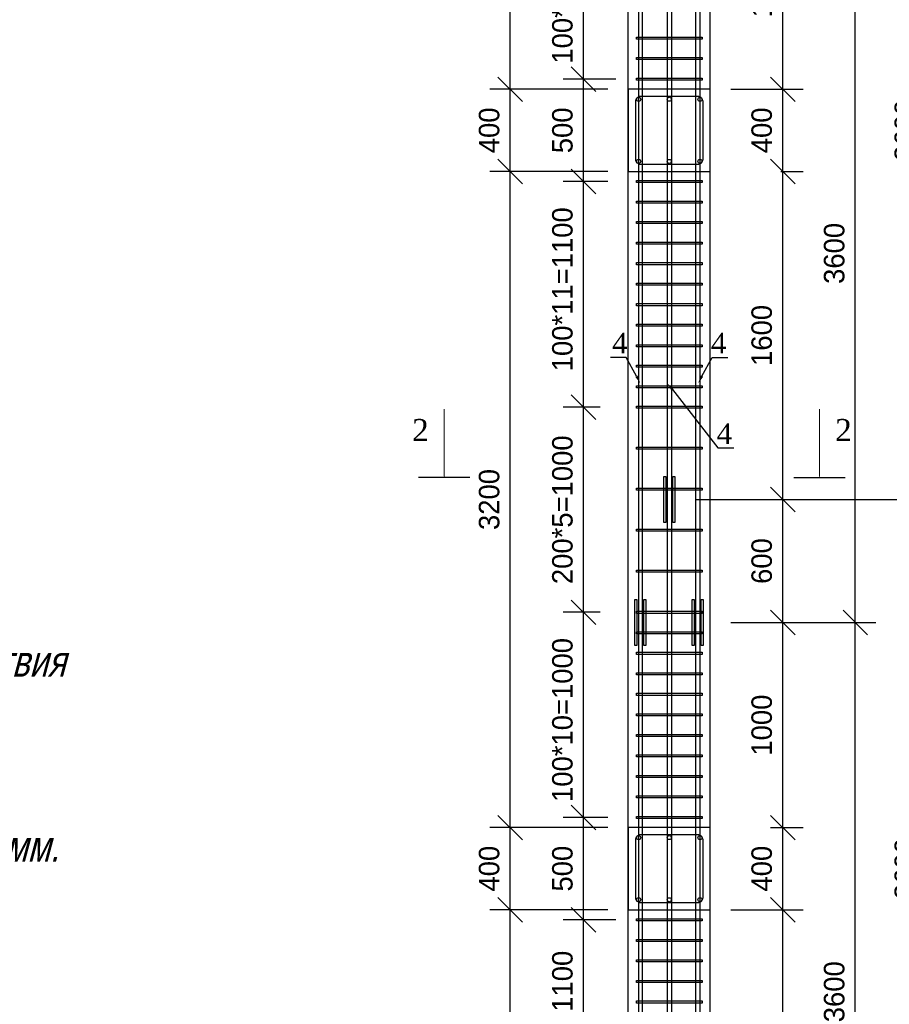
# Model space of a CAD drawing. Header units: millimetres. Extents: x -33345 to 4712671, y -3392 to 121473.
# Tile 457 of 656: x 2321066 to 2329552, y 65492 to 75094. Entities that reach past the tile are written whole.
import ezdxf
from ezdxf import colors
from ezdxf.entities.mleader import LeaderData, LeaderLine
from ezdxf.math import Vec2, Vec3

# ---------------------------------------------------------------- set-up
doc = ezdxf.new("R2010")
doc.units = ezdxf.units.MM
doc.layers.add('ACO-текст', color=7, linetype='Continuous', lineweight=20)
doc.styles.add('ISOCTEUR', font='isocpeui.ttf')
doc.styles.add('RUSS', font='RUSS.shx', dxfattribs={"width": 0.8, "oblique": 15, "height": 250})
doc.styles.add('SIMPLEX350', font='times.ttf', dxfattribs={"height": 350})
doc.styles.add('WMF-Times New Roman2', font='times.ttf')
doc.styles.add('X-U-RW-01$0$StyleROMANS', font='GOTHIC.TTF')
doc.dimstyles.new('ISO-100', dxfattribs={"dimtxt": 200, "dimasz": 120, "dimexe": 100, "dimexo": 100, "dimgap": 50, "dimtad": 1, "dimdec": 0, "dimtxsty": 'ISOCTEUR', "dimblk": 'OBLIQUE', "dimcen": 0, "dimdle": 100, "dimclrd": 256, "dimadec": 0, "dimazin": 0, "dimtfac": 1, "dimtdec": 0, "dimtmove": 0, "dimatfit": 3, "dimfxl": 1, "dimarcsym": 0})

# ---------------------------------------------------------------- blocks, each defined once
blk = doc.blocks.new('_Oblique')
at = {"color": 0, "linetype": 'ByBlock', "lineweight": -2}
blk.add_line((-0.5, -0.5), (0.5, 0.5), dxfattribs=at)
blk = doc.blocks.new('*D529')
at = {"lineweight": -2, "transparency": 16777216}
blk.add_line((2200357.9, 1411589.4), (2200357.9, 1412189.4), dxfattribs=at)
at = {"color": 0, "lineweight": -2, "transparency": 16777216}
for p, q in [((2200833.6, 1412089.4), (2200257.9, 1412089.4)), ((2200833.6, 1411689.4), (2200257.9, 1411689.4))]:
    blk.add_line(p, q, dxfattribs=at)
at = {"layer": 'Defpoints', "color": 0, "lineweight": 0, "transparency": 16777216}
for p in [(2200357.9, 1412089.4), (2200933.6, 1412089.4), (2200933.6, 1411689.4)]:
    blk.add_point(p, dxfattribs=at)
at = {"lineweight": -2, "transparency": 16777216, "xscale": 120, "yscale": 120, "zscale": 120}
for p, rotation in [((2200357.9, 1412089.4), 90), ((2200357.9, 1411689.4), 270)]:
    blk.add_blockref('_Oblique', p, dxfattribs=dict(at, rotation=rotation))
at = {"color": 0, "transparency": 16777216, "insert": (2200255.4, 1411889.4), "char_height": 100, "attachment_point": 5, "rotation": 90, "style": 'X-U-RW-01$0$StyleROMANS'}
blk.add_mtext('400', dxfattribs=at)
blk = doc.blocks.new('*D530')
at = {"lineweight": -2, "transparency": 16777216}
blk.add_line((2201687.7, 1411589.4), (2201687.7, 1412189.4), dxfattribs=at)
at = {"color": 0, "lineweight": -2, "transparency": 16777216}
for p, q in [((2201627.6, 1412089.4), (2201787.7, 1412089.4)), ((2201433.6, 1411689.4), (2201787.7, 1411689.4))]:
    blk.add_line(p, q, dxfattribs=at)
at = {"layer": 'Defpoints', "color": 0, "lineweight": 0, "transparency": 16777216}
for p in [(2201527.6, 1412089.4), (2201687.7, 1412089.4), (2201333.6, 1411689.4)]:
    blk.add_point(p, dxfattribs=at)
at = {"lineweight": -2, "transparency": 16777216, "xscale": 120, "yscale": 120, "zscale": 120}
for p, rotation in [((2201687.7, 1412089.4), 90), ((2201687.7, 1411689.4), 270)]:
    blk.add_blockref('_Oblique', p, dxfattribs=dict(at, rotation=rotation))
at = {"color": 0, "transparency": 16777216, "insert": (2201585.2, 1411889.4), "char_height": 100, "attachment_point": 5, "rotation": 90, "style": 'X-U-RW-01$0$StyleROMANS'}
blk.add_mtext('400', dxfattribs=at)
blk = doc.blocks.new('*D531')
at = {"lineweight": -2, "transparency": 16777216}
blk.add_line((2200715.4, 1411539.4), (2200715.4, 1412239.4), dxfattribs=at)
at = {"color": 0, "lineweight": -2, "transparency": 16777216}
for p, q in [((2200833.6, 1412139.4), (2200615.4, 1412139.4)), ((2200873.6, 1411639.4), (2200615.4, 1411639.4))]:
    blk.add_line(p, q, dxfattribs=at)
at = {"layer": 'Defpoints', "color": 0, "lineweight": 0, "transparency": 16777216}
for p in [(2200715.4, 1412139.4), (2200933.6, 1412139.4), (2200973.6, 1411639.4)]:
    blk.add_point(p, dxfattribs=at)
at = {"lineweight": -2, "transparency": 16777216, "xscale": 120, "yscale": 120, "zscale": 120}
for p, rotation in [((2200715.4, 1412139.4), 90), ((2200715.4, 1411639.4), 270)]:
    blk.add_blockref('_Oblique', p, dxfattribs=dict(at, rotation=rotation))
at = {"color": 0, "transparency": 16777216, "insert": (2200612.9, 1411889.4), "char_height": 100, "attachment_point": 5, "rotation": 90, "style": 'X-U-RW-01$0$StyleROMANS'}
blk.add_mtext('500', dxfattribs=at)
blk = doc.blocks.new('*D532')
at = {"lineweight": -2, "transparency": 16777216}
blk.add_line((2200357.9, 1415189.4), (2200357.9, 1415789.4), dxfattribs=at)
at = {"color": 0, "lineweight": -2, "transparency": 16777216}
for p, q in [((2200833.6, 1415689.4), (2200257.9, 1415689.4)), ((2200833.6, 1415289.4), (2200257.9, 1415289.4))]:
    blk.add_line(p, q, dxfattribs=at)
at = {"layer": 'Defpoints', "color": 0, "lineweight": 0, "transparency": 16777216}
for p in [(2200357.9, 1415689.4), (2200933.6, 1415689.4), (2200933.6, 1415289.4)]:
    blk.add_point(p, dxfattribs=at)
at = {"lineweight": -2, "transparency": 16777216, "xscale": 120, "yscale": 120, "zscale": 120}
for p, rotation in [((2200357.9, 1415689.4), 90), ((2200357.9, 1415289.4), 270)]:
    blk.add_blockref('_Oblique', p, dxfattribs=dict(at, rotation=rotation))
at = {"color": 0, "transparency": 16777216, "insert": (2200255.4, 1415489.4), "char_height": 100, "attachment_point": 5, "rotation": 90, "style": 'X-U-RW-01$0$StyleROMANS'}
blk.add_mtext('400', dxfattribs=at)
blk = doc.blocks.new('*D533')
at = {"lineweight": -2, "transparency": 16777216}
blk.add_line((2201687.7, 1415189.4), (2201687.7, 1415789.4), dxfattribs=at)
at = {"color": 0, "lineweight": -2, "transparency": 16777216}
for p, q in [((2201433.6, 1415689.4), (2201787.7, 1415689.4)), ((2201677.9, 1415289.4), (2201787.7, 1415289.4))]:
    blk.add_line(p, q, dxfattribs=at)
at = {"layer": 'Defpoints', "color": 0, "lineweight": 0, "transparency": 16777216}
for p in [(2201333.6, 1415689.4), (2201687.7, 1415689.4), (2201577.9, 1415289.4)]:
    blk.add_point(p, dxfattribs=at)
at = {"lineweight": -2, "transparency": 16777216, "xscale": 120, "yscale": 120, "zscale": 120}
for p, rotation in [((2201687.7, 1415689.4), 90), ((2201687.7, 1415289.4), 270)]:
    blk.add_blockref('_Oblique', p, dxfattribs=dict(at, rotation=rotation))
at = {"color": 0, "transparency": 16777216, "insert": (2201585.2, 1415489.4), "char_height": 100, "attachment_point": 5, "rotation": 90, "style": 'X-U-RW-01$0$StyleROMANS'}
blk.add_mtext('400', dxfattribs=at)
blk = doc.blocks.new('*D534')
at = {"lineweight": -2, "transparency": 16777216}
blk.add_line((2200715.4, 1415139.4), (2200715.4, 1415839.4), dxfattribs=at)
at = {"color": 0, "lineweight": -2, "transparency": 16777216}
for p, q in [((2200873.6, 1415739.4), (2200615.4, 1415739.4)), ((2200833.6, 1415239.4), (2200615.4, 1415239.4))]:
    blk.add_line(p, q, dxfattribs=at)
at = {"layer": 'Defpoints', "color": 0, "lineweight": 0, "transparency": 16777216}
for p in [(2200715.4, 1415739.4), (2200973.6, 1415739.4), (2200933.6, 1415239.4)]:
    blk.add_point(p, dxfattribs=at)
at = {"lineweight": -2, "transparency": 16777216, "xscale": 120, "yscale": 120, "zscale": 120}
for p, rotation in [((2200715.4, 1415739.4), 90), ((2200715.4, 1415239.4), 270)]:
    blk.add_blockref('_Oblique', p, dxfattribs=dict(at, rotation=rotation))
at = {"color": 0, "transparency": 16777216, "insert": (2200612.9, 1415489.4), "char_height": 100, "attachment_point": 5, "rotation": 90, "style": 'X-U-RW-01$0$StyleROMANS'}
blk.add_mtext('500', dxfattribs=at)
blk = doc.blocks.new('*D535')
at = {"lineweight": -2, "transparency": 16777216}
blk.add_line((2200357.9, 1411989.4), (2200357.9, 1415389.4), dxfattribs=at)
at = {"color": 0, "lineweight": -2, "transparency": 16777216}
for p, q in [((2200833.6, 1415289.4), (2200257.9, 1415289.4)), ((2200833.6, 1412089.4), (2200257.9, 1412089.4))]:
    blk.add_line(p, q, dxfattribs=at)
at = {"layer": 'Defpoints', "color": 0, "lineweight": 0, "transparency": 16777216}
for p in [(2200357.9, 1415289.4), (2200933.6, 1415289.4), (2200933.6, 1412089.4)]:
    blk.add_point(p, dxfattribs=at)
at = {"lineweight": -2, "transparency": 16777216, "xscale": 120, "yscale": 120, "zscale": 120}
for p, rotation in [((2200357.9, 1415289.4), 90), ((2200357.9, 1412089.4), 270)]:
    blk.add_blockref('_Oblique', p, dxfattribs=dict(at, rotation=rotation))
at = {"color": 0, "transparency": 16777216, "insert": (2200255.4, 1413689.4), "char_height": 100, "attachment_point": 5, "rotation": 90, "style": 'X-U-RW-01$0$StyleROMANS'}
blk.add_mtext('3200', dxfattribs=at)
blk = doc.blocks.new('*D536')
at = {"lineweight": -2, "transparency": 16777216}
blk.add_line((2201687.7, 1411989.4), (2201687.7, 1413189.4), dxfattribs=at)
at = {"color": 0, "lineweight": -2, "transparency": 16777216}
for p, q in [((2201433.6, 1413089.4), (2201787.7, 1413089.4)), ((2201627.6, 1412089.4), (2201787.7, 1412089.4))]:
    blk.add_line(p, q, dxfattribs=at)
at = {"layer": 'Defpoints', "color": 0, "lineweight": 0, "transparency": 16777216}
for p in [(2201333.6, 1413089.4), (2201687.7, 1413089.4), (2201527.6, 1412089.4)]:
    blk.add_point(p, dxfattribs=at)
at = {"lineweight": -2, "transparency": 16777216, "xscale": 120, "yscale": 120, "zscale": 120}
for p, rotation in [((2201687.7, 1413089.4), 90), ((2201687.7, 1412089.4), 270)]:
    blk.add_blockref('_Oblique', p, dxfattribs=dict(at, rotation=rotation))
at = {"color": 0, "transparency": 16777216, "insert": (2201585.2, 1412589.4), "char_height": 100, "attachment_point": 5, "rotation": 90, "style": 'X-U-RW-01$0$StyleROMANS'}
blk.add_mtext('1000', dxfattribs=at)
blk = doc.blocks.new('*D538')
at = {"lineweight": -2, "transparency": 16777216}
blk.add_line((2200357.9, 1415589.4), (2200357.9, 1418989.4), dxfattribs=at)
at = {"color": 0, "lineweight": -2, "transparency": 16777216}
for p, q in [((2200833.6, 1418889.4), (2200257.9, 1418889.4)), ((2200833.6, 1415689.4), (2200257.9, 1415689.4))]:
    blk.add_line(p, q, dxfattribs=at)
at = {"layer": 'Defpoints', "color": 0, "lineweight": 0, "transparency": 16777216}
for p in [(2200357.9, 1418889.4), (2200933.6, 1418889.4), (2200933.6, 1415689.4)]:
    blk.add_point(p, dxfattribs=at)
at = {"lineweight": -2, "transparency": 16777216, "xscale": 120, "yscale": 120, "zscale": 120}
for p, rotation in [((2200357.9, 1418889.4), 90), ((2200357.9, 1415689.4), 270)]:
    blk.add_blockref('_Oblique', p, dxfattribs=dict(at, rotation=rotation))
at = {"color": 0, "transparency": 16777216, "insert": (2200255.4, 1417289.4), "char_height": 100, "attachment_point": 5, "rotation": 90, "style": 'X-U-RW-01$0$StyleROMANS'}
blk.add_mtext('3200', dxfattribs=at)
blk = doc.blocks.new('*D541')
at = {"lineweight": -2, "transparency": 16777216}
blk.add_line((2201687.7, 1415589.4), (2201687.7, 1416789.4), dxfattribs=at)
at = {"color": 0, "lineweight": -2, "transparency": 16777216}
for p, q in [((2201393.6, 1416689.4), (2201787.7, 1416689.4)), ((2201433.6, 1415689.4), (2201787.7, 1415689.4))]:
    blk.add_line(p, q, dxfattribs=at)
at = {"layer": 'Defpoints', "color": 0, "lineweight": 0, "transparency": 16777216}
for p in [(2201293.6, 1416689.4), (2201687.7, 1416689.4), (2201333.6, 1415689.4)]:
    blk.add_point(p, dxfattribs=at)
at = {"lineweight": -2, "transparency": 16777216, "xscale": 120, "yscale": 120, "zscale": 120}
for p, rotation in [((2201687.7, 1416689.4), 90), ((2201687.7, 1415689.4), 270)]:
    blk.add_blockref('_Oblique', p, dxfattribs=dict(at, rotation=rotation))
at = {"color": 0, "transparency": 16777216, "insert": (2201585.2, 1416189.4), "char_height": 100, "attachment_point": 5, "rotation": 90, "style": 'X-U-RW-01$0$StyleROMANS'}
blk.add_mtext('1000', dxfattribs=at)
blk = doc.blocks.new('*D542')
at = {"lineweight": -2, "transparency": 16777216}
blk.add_line((2201687.7, 1413589.4), (2201687.7, 1415389.4), dxfattribs=at)
at = {"color": 0, "lineweight": -2, "transparency": 16777216}
for p, q in [((2201677.9, 1415289.4), (2201787.7, 1415289.4)), ((2201433.6, 1413689.4), (2201787.7, 1413689.4))]:
    blk.add_line(p, q, dxfattribs=at)
at = {"layer": 'Defpoints', "color": 0, "lineweight": 0, "transparency": 16777216}
for p in [(2201577.9, 1415289.4), (2201687.7, 1415289.4), (2201333.6, 1413689.4)]:
    blk.add_point(p, dxfattribs=at)
at = {"lineweight": -2, "transparency": 16777216, "xscale": 120, "yscale": 120, "zscale": 120}
for p, rotation in [((2201687.7, 1415289.4), 90), ((2201687.7, 1413689.4), 270)]:
    blk.add_blockref('_Oblique', p, dxfattribs=dict(at, rotation=rotation))
at = {"color": 0, "transparency": 16777216, "insert": (2201585.2, 1414489.4), "char_height": 100, "attachment_point": 5, "rotation": 90, "style": 'X-U-RW-01$0$StyleROMANS'}
blk.add_mtext('1600', dxfattribs=at)
blk = doc.blocks.new('*D544')
at = {"lineweight": -2, "transparency": 16777216}
blk.add_line((2201687.7, 1412989.4), (2201687.7, 1413789.4), dxfattribs=at)
at = {"color": 0, "lineweight": -2, "transparency": 16777216}
for p, q in [((2201433.6, 1413689.4), (2201787.7, 1413689.4)), ((2201433.6, 1413089.4), (2201787.7, 1413089.4))]:
    blk.add_line(p, q, dxfattribs=at)
at = {"layer": 'Defpoints', "color": 0, "lineweight": 0, "transparency": 16777216}
for p in [(2201333.6, 1413689.4), (2201687.7, 1413689.4), (2201333.6, 1413089.4)]:
    blk.add_point(p, dxfattribs=at)
at = {"lineweight": -2, "transparency": 16777216, "xscale": 120, "yscale": 120, "zscale": 120}
for p, rotation in [((2201687.7, 1413689.4), 90), ((2201687.7, 1413089.4), 270)]:
    blk.add_blockref('_Oblique', p, dxfattribs=dict(at, rotation=rotation))
at = {"color": 0, "transparency": 16777216, "insert": (2201585.2, 1413389.4), "char_height": 100, "attachment_point": 5, "rotation": 90, "style": 'X-U-RW-01$0$StyleROMANS'}
blk.add_mtext('600', dxfattribs=at)
blk = doc.blocks.new('*D510')
at = {"lineweight": -2, "transparency": 16777216}
blk.add_line((2201687.7, 1409989.4), (2201687.7, 1411789.3), dxfattribs=at)
at = {"color": 0, "lineweight": -2, "transparency": 16777216}
for p, q in [((2201595.7, 1411689.3), (2201787.7, 1411689.3)), ((2201433.6, 1410089.4), (2201787.7, 1410089.4))]:
    blk.add_line(p, q, dxfattribs=at)
at = {"layer": 'Defpoints', "color": 0, "lineweight": 0, "transparency": 16777216}
for p in [(2201495.7, 1411689.3), (2201687.7, 1411689.3), (2201333.6, 1410089.4)]:
    blk.add_point(p, dxfattribs=at)
at = {"lineweight": -2, "transparency": 16777216, "xscale": 120, "yscale": 120, "zscale": 120}
for p, rotation in [((2201687.7, 1411689.3), 90), ((2201687.7, 1410089.4), 270)]:
    blk.add_blockref('_Oblique', p, dxfattribs=dict(at, rotation=rotation))
at = {"color": 0, "transparency": 16777216, "insert": (2201585.2, 1410889.3), "char_height": 100, "attachment_point": 5, "rotation": 90, "style": 'X-U-RW-01$0$StyleROMANS'}
blk.add_mtext('1600', dxfattribs=at)
blk = doc.blocks.new('*D513')
at = {"lineweight": -2, "transparency": 16777216}
blk.add_line((2200357.9, 1408389.4), (2200357.9, 1411789.4), dxfattribs=at)
at = {"color": 0, "lineweight": -2, "transparency": 16777216}
for p, q in [((2200833.6, 1411689.4), (2200257.9, 1411689.4)), ((2200833.6, 1408489.4), (2200257.9, 1408489.4))]:
    blk.add_line(p, q, dxfattribs=at)
at = {"layer": 'Defpoints', "color": 0, "lineweight": 0, "transparency": 16777216}
for p in [(2200357.9, 1411689.4), (2200933.6, 1411689.4), (2200933.6, 1408489.4)]:
    blk.add_point(p, dxfattribs=at)
at = {"lineweight": -2, "transparency": 16777216, "xscale": 120, "yscale": 120, "zscale": 120}
for p, rotation in [((2200357.9, 1411689.4), 90), ((2200357.9, 1408489.4), 270)]:
    blk.add_blockref('_Oblique', p, dxfattribs=dict(at, rotation=rotation))
at = {"color": 0, "transparency": 16777216, "insert": (2200255.4, 1410089.4), "char_height": 100, "attachment_point": 5, "rotation": 90, "style": 'X-U-RW-01$0$StyleROMANS'}
blk.add_mtext('3200', dxfattribs=at)
blk = doc.blocks.new('*D518')
at = {"lineweight": -2, "transparency": 16777216}
blk.add_line((2200715.4, 1412039.4), (2200715.4, 1413239.4), dxfattribs=at)
at = {"color": 0, "lineweight": -2, "transparency": 16777216}
for p, q in [((2200797.2, 1413139.4), (2200615.4, 1413139.4)), ((2200833.6, 1412139.4), (2200615.4, 1412139.4))]:
    blk.add_line(p, q, dxfattribs=at)
at = {"layer": 'Defpoints', "color": 0, "lineweight": 0, "transparency": 16777216}
for p in [(2200715.4, 1413139.4), (2200897.2, 1413139.4), (2200933.6, 1412139.4)]:
    blk.add_point(p, dxfattribs=at)
at = {"lineweight": -2, "transparency": 16777216, "xscale": 120, "yscale": 120, "zscale": 120}
for p, rotation in [((2200715.4, 1413139.4), 90), ((2200715.4, 1412139.4), 270)]:
    blk.add_blockref('_Oblique', p, dxfattribs=dict(at, rotation=rotation))
at = {"color": 0, "transparency": 16777216, "insert": (2200612.9, 1412614.4), "char_height": 100, "attachment_point": 5, "rotation": 90, "style": 'X-U-RW-01$0$StyleROMANS'}
blk.add_mtext('100*10=1000', dxfattribs=at)
blk = doc.blocks.new('*D519')
at = {"lineweight": -2, "transparency": 16777216}
blk.add_line((2200715.4, 1413039.4), (2200715.4, 1414239.4), dxfattribs=at)
at = {"color": 0, "lineweight": -2, "transparency": 16777216}
for p, q in [((2200797.2, 1414139.4), (2200615.4, 1414139.4)), ((2200797.2, 1413139.4), (2200615.4, 1413139.4))]:
    blk.add_line(p, q, dxfattribs=at)
at = {"layer": 'Defpoints', "color": 0, "lineweight": 0, "transparency": 16777216}
for p in [(2200715.4, 1414139.4), (2200897.2, 1414139.4), (2200897.2, 1413139.4)]:
    blk.add_point(p, dxfattribs=at)
at = {"lineweight": -2, "transparency": 16777216, "xscale": 120, "yscale": 120, "zscale": 120}
for p, rotation in [((2200715.4, 1414139.4), 90), ((2200715.4, 1413139.4), 270)]:
    blk.add_blockref('_Oblique', p, dxfattribs=dict(at, rotation=rotation))
at = {"color": 0, "transparency": 16777216, "insert": (2200612.9, 1413639.4), "char_height": 100, "attachment_point": 5, "rotation": 90, "style": 'X-U-RW-01$0$StyleROMANS'}
blk.add_mtext('200*5=1000', dxfattribs=at)
blk = doc.blocks.new('*D520')
at = {"lineweight": -2, "transparency": 16777216}
blk.add_line((2200715.4, 1414039.4), (2200715.4, 1415339.4), dxfattribs=at)
at = {"color": 0, "lineweight": -2, "transparency": 16777216}
for p, q in [((2200788.6, 1415239.4), (2200615.4, 1415239.4)), ((2200797.2, 1414139.4), (2200615.4, 1414139.4))]:
    blk.add_line(p, q, dxfattribs=at)
at = {"layer": 'Defpoints', "color": 0, "lineweight": 0, "transparency": 16777216}
for p in [(2200715.4, 1415239.4), (2200888.6, 1415239.4), (2200897.2, 1414139.4)]:
    blk.add_point(p, dxfattribs=at)
at = {"lineweight": -2, "transparency": 16777216, "xscale": 120, "yscale": 120, "zscale": 120}
for p, rotation in [((2200715.4, 1415239.4), 90), ((2200715.4, 1414139.4), 270)]:
    blk.add_blockref('_Oblique', p, dxfattribs=dict(at, rotation=rotation))
at = {"color": 0, "transparency": 16777216, "insert": (2200612.9, 1414714.4), "char_height": 100, "attachment_point": 5, "rotation": 90, "style": 'X-U-RW-01$0$StyleROMANS'}
blk.add_mtext('100*11=1100', dxfattribs=at)
blk = doc.blocks.new('*D525')
at = {"lineweight": -2, "transparency": 16777216}
blk.add_line((2200715.4, 1410439.5), (2200715.4, 1411739.4), dxfattribs=at)
at = {"color": 0, "lineweight": -2, "transparency": 16777216}
for p, q in [((2200833.6, 1411639.4), (2200615.4, 1411639.4)), ((2200873.6, 1410539.5), (2200615.4, 1410539.5))]:
    blk.add_line(p, q, dxfattribs=at)
at = {"layer": 'Defpoints', "color": 0, "lineweight": 0, "transparency": 16777216}
for p in [(2200715.4, 1411639.4), (2200933.6, 1411639.4), (2200973.6, 1410539.5)]:
    blk.add_point(p, dxfattribs=at)
at = {"lineweight": -2, "transparency": 16777216, "xscale": 120, "yscale": 120, "zscale": 120}
for p, rotation in [((2200715.4, 1411639.4), 90), ((2200715.4, 1410539.5), 270)]:
    blk.add_blockref('_Oblique', p, dxfattribs=dict(at, rotation=rotation))
at = {"color": 0, "transparency": 16777216, "insert": (2200612.9, 1411089.5), "char_height": 100, "attachment_point": 5, "rotation": 90, "style": 'X-U-RW-01$0$StyleROMANS'}
blk.add_mtext('11*100=1100', dxfattribs=at)
blk = doc.blocks.new('*D555')
at = {"lineweight": -2, "transparency": 16777216}
blk.add_line((2200715.4, 1415639.4), (2200715.4, 1416839.4), dxfattribs=at)
at = {"color": 0, "lineweight": -2, "transparency": 16777216}
for p, q in [((2200797.2, 1416739.4), (2200615.4, 1416739.4)), ((2200833.6, 1415739.4), (2200615.4, 1415739.4))]:
    blk.add_line(p, q, dxfattribs=at)
at = {"layer": 'Defpoints', "color": 0, "lineweight": 0, "transparency": 16777216}
for p in [(2200715.4, 1416739.4), (2200897.2, 1416739.4), (2200933.6, 1415739.4)]:
    blk.add_point(p, dxfattribs=at)
at = {"lineweight": -2, "transparency": 16777216, "xscale": 120, "yscale": 120, "zscale": 120}
for p, rotation in [((2200715.4, 1416739.4), 90), ((2200715.4, 1415739.4), 270)]:
    blk.add_blockref('_Oblique', p, dxfattribs=dict(at, rotation=rotation))
at = {"color": 0, "transparency": 16777216, "insert": (2200612.9, 1416214.4), "char_height": 100, "attachment_point": 5, "rotation": 90, "style": 'X-U-RW-01$0$StyleROMANS'}
blk.add_mtext('100*10=1000', dxfattribs=at)
blk = doc.blocks.new('*D567')
at = {"lineweight": -2, "transparency": 16777216}
blk.add_line((2202041.5, 1409389.4), (2202041.5, 1413189.4), dxfattribs=at)
at = {"color": 0, "lineweight": -2, "transparency": 16777216}
for p, q in [((2201586, 1413089.4), (2202141.5, 1413089.4)), ((2201833.6, 1409489.4), (2202141.5, 1409489.4))]:
    blk.add_line(p, q, dxfattribs=at)
at = {"layer": 'Defpoints', "color": 0, "lineweight": 0, "transparency": 16777216}
for p in [(2201486, 1413089.4), (2202041.5, 1413089.4), (2201733.6, 1409489.4)]:
    blk.add_point(p, dxfattribs=at)
at = {"lineweight": -2, "transparency": 16777216, "xscale": 120, "yscale": 120, "zscale": 120}
for p, rotation in [((2202041.5, 1413089.4), 90), ((2202041.5, 1409489.4), 270)]:
    blk.add_blockref('_Oblique', p, dxfattribs=dict(at, rotation=rotation))
at = {"color": 0, "transparency": 16777216, "insert": (2201939, 1411289.4), "char_height": 100, "attachment_point": 5, "rotation": 90, "style": 'X-U-RW-01$0$StyleROMANS'}
blk.add_mtext('3600', dxfattribs=at)
blk = doc.blocks.new('*D568')
at = {"lineweight": -2, "transparency": 16777216}
blk.add_line((2202386.1, 1409989.4), (2202386.1, 1413789.4), dxfattribs=at)
at = {"color": 0, "lineweight": -2, "transparency": 16777216}
for p, q in [((2201261.4, 1413689.4), (2202486.1, 1413689.4)), ((2202178.1, 1410089.4), (2202486.1, 1410089.4))]:
    blk.add_line(p, q, dxfattribs=at)
at = {"layer": 'Defpoints', "color": 0, "lineweight": 0, "transparency": 16777216}
for p in [(2201161.4, 1413689.4), (2202386.1, 1413689.4), (2202078.1, 1410089.4)]:
    blk.add_point(p, dxfattribs=at)
at = {"lineweight": -2, "transparency": 16777216, "xscale": 120, "yscale": 120, "zscale": 120}
for p, rotation in [((2202386.1, 1413689.4), 90), ((2202386.1, 1410089.4), 270)]:
    blk.add_blockref('_Oblique', p, dxfattribs=dict(at, rotation=rotation))
at = {"color": 0, "transparency": 16777216, "insert": (2202283.5, 1411889.4), "char_height": 100, "attachment_point": 5, "rotation": 90, "style": 'X-U-RW-01$0$StyleROMANS'}
blk.add_mtext('3600', dxfattribs=at)
blk = doc.blocks.new('*D569')
at = {"lineweight": -2, "transparency": 16777216}
blk.add_line((2202041.5, 1412989.4), (2202041.5, 1416789.4), dxfattribs=at)
at = {"color": 0, "lineweight": -2, "transparency": 16777216}
for p, q in [((2201586, 1416689.4), (2202141.5, 1416689.4)), ((2201833.6, 1413089.4), (2202141.5, 1413089.4))]:
    blk.add_line(p, q, dxfattribs=at)
at = {"layer": 'Defpoints', "color": 0, "lineweight": 0, "transparency": 16777216}
for p in [(2201486, 1416689.4), (2202041.5, 1416689.4), (2201733.6, 1413089.4)]:
    blk.add_point(p, dxfattribs=at)
at = {"lineweight": -2, "transparency": 16777216, "xscale": 120, "yscale": 120, "zscale": 120}
for p, rotation in [((2202041.5, 1416689.4), 90), ((2202041.5, 1413089.4), 270)]:
    blk.add_blockref('_Oblique', p, dxfattribs=dict(at, rotation=rotation))
at = {"color": 0, "transparency": 16777216, "insert": (2201939, 1414889.4), "char_height": 100, "attachment_point": 5, "rotation": 90, "style": 'X-U-RW-01$0$StyleROMANS'}
blk.add_mtext('3600', dxfattribs=at)
blk = doc.blocks.new('*D570')
at = {"lineweight": -2, "transparency": 16777216}
blk.add_line((2202386.1, 1413589.4), (2202386.1, 1417389.4), dxfattribs=at)
at = {"color": 0, "lineweight": -2, "transparency": 16777216}
for p, q in [((2201261.4, 1417289.4), (2202486.1, 1417289.4)), ((2202178.1, 1413689.4), (2202486.1, 1413689.4))]:
    blk.add_line(p, q, dxfattribs=at)
at = {"layer": 'Defpoints', "color": 0, "lineweight": 0, "transparency": 16777216}
for p in [(2201161.4, 1417289.4), (2202386.1, 1417289.4), (2202078.1, 1413689.4)]:
    blk.add_point(p, dxfattribs=at)
at = {"lineweight": -2, "transparency": 16777216, "xscale": 120, "yscale": 120, "zscale": 120}
for p, rotation in [((2202386.1, 1417289.4), 90), ((2202386.1, 1413689.4), 270)]:
    blk.add_blockref('_Oblique', p, dxfattribs=dict(at, rotation=rotation))
at = {"color": 0, "transparency": 16777216, "insert": (2202283.5, 1415489.4), "char_height": 100, "attachment_point": 5, "rotation": 90, "style": 'X-U-RW-01$0$StyleROMANS'}
blk.add_mtext('3600', dxfattribs=at)
blk = doc.blocks.new('уппкпы')
at = {"color": 106}
for p, q in [((2200933.6, 1403729.7), (2200933.6, 1427189.4)), ((2201333.6, 1403729.7), (2201333.6, 1427189.4))]:
    blk.add_line(p, q, dxfattribs=at)
at = {"color": 106, "lineweight": 30}
for p, q in [((2200160.9, 1413796.8), (2199910.9, 1413796.8)), ((2201742.3, 1413796.8), (2201992.3, 1413796.8))]:
    blk.add_line(p, q, dxfattribs=at)
for points in [[(2200983.6, 1427189.4), (2200983.6, 1403229.7), (2200568.4, 1403229.7), (2200620.1, 1403209.7), (2200983.6, 1403209.7, 0.414214), (2201003.6, 1403229.7), (2201003.6, 1427189.4)], [(2201283.6, 1427189.4), (2201283.6, 1403229.7), (2201698.7, 1403229.7), (2201647.1, 1403209.7), (2201283.6, 1403209.7, -0.414214), (2201263.6, 1403229.7), (2201263.6, 1427189.4)]]:
    blk.add_lwpolyline(points, format="xyb")
for points in [[(2201124.8, 1403209.7), (2201124.8, 1420289.4)], [(2201144.8, 1420289.4), (2201144.8, 1403209.7)]]:
    blk.add_lwpolyline(points)
for points in [[(2200973.6, 1415944.4), (2201293.6, 1415944.4), (2201293.6, 1415934.4), (2200973.6, 1415934.4)], [(2200973.6, 1415844.4), (2201293.6, 1415844.4), (2201293.6, 1415834.4), (2200973.6, 1415834.4)], [(2200973.6, 1415744.4), (2201293.6, 1415744.4), (2201293.6, 1415734.4), (2200973.6, 1415734.4)], [(2200973.6, 1415244.4), (2201293.6, 1415244.4), (2201293.6, 1415234.4), (2200973.6, 1415234.4)], [(2200973.6, 1415144.4), (2201293.6, 1415144.4), (2201293.6, 1415134.4), (2200973.6, 1415134.4)], [(2200973.6, 1415044.4), (2201293.6, 1415044.4), (2201293.6, 1415034.4), (2200973.6, 1415034.4)], [(2200973.6, 1414944.4), (2201293.6, 1414944.4), (2201293.6, 1414934.4), (2200973.6, 1414934.4)], [(2200973.6, 1414844.4), (2201293.6, 1414844.4), (2201293.6, 1414834.4), (2200973.6, 1414834.4)], [(2200973.6, 1414744.4), (2201293.6, 1414744.4), (2201293.6, 1414734.4), (2200973.6, 1414734.4)], [(2200973.6, 1414644.4), (2201293.6, 1414644.4), (2201293.6, 1414634.4), (2200973.6, 1414634.4)], [(2200973.6, 1414544.4), (2201293.6, 1414544.4), (2201293.6, 1414534.4), (2200973.6, 1414534.4)], [(2200973.6, 1414444.4), (2201293.6, 1414444.4), (2201293.6, 1414434.4), (2200973.6, 1414434.4)], [(2200973.6, 1414344.4), (2201293.6, 1414344.4), (2201293.6, 1414334.4), (2200973.6, 1414334.4)], [(2200973.6, 1414244.4), (2201293.6, 1414244.4), (2201293.6, 1414234.4), (2200973.6, 1414234.4)], [(2200973.6, 1414144.4), (2201293.6, 1414144.4), (2201293.6, 1414134.4), (2200973.6, 1414134.4)], [(2200973.6, 1413944.4), (2201293.6, 1413944.4), (2201293.6, 1413934.4), (2200973.6, 1413934.4)], [(2200973.6, 1413744.4), (2201293.6, 1413744.4), (2201293.6, 1413734.4), (2200973.6, 1413734.4)], [(2200973.6, 1413544.4), (2201293.6, 1413544.4), (2201293.6, 1413534.4), (2200973.6, 1413534.4)], [(2200973.6, 1413344.4), (2201293.6, 1413344.4), (2201293.6, 1413334.4), (2200973.6, 1413334.4)], [(2200973.6, 1413144.4), (2201293.6, 1413144.4), (2201293.6, 1413134.4), (2200973.6, 1413134.4)], [(2200973.6, 1413044.4), (2201293.6, 1413044.4), (2201293.6, 1413034.4), (2200973.6, 1413034.4)], [(2200973.6, 1412944.4), (2201293.6, 1412944.4), (2201293.6, 1412934.4), (2200973.6, 1412934.4)], [(2200973.6, 1412844.4), (2201293.6, 1412844.4), (2201293.6, 1412834.4), (2200973.6, 1412834.4)], [(2200973.6, 1412744.4), (2201293.6, 1412744.4), (2201293.6, 1412734.4), (2200973.6, 1412734.4)], [(2200973.6, 1412644.4), (2201293.6, 1412644.4), (2201293.6, 1412634.4), (2200973.6, 1412634.4)], [(2200973.6, 1412544.4), (2201293.6, 1412544.4), (2201293.6, 1412534.4), (2200973.6, 1412534.4)], [(2200973.6, 1412444.4), (2201293.6, 1412444.4), (2201293.6, 1412434.4), (2200973.6, 1412434.4)], [(2200973.6, 1412344.4), (2201293.6, 1412344.4), (2201293.6, 1412334.4), (2200973.6, 1412334.4)], [(2200973.6, 1412244.4), (2201293.6, 1412244.4), (2201293.6, 1412234.4), (2200973.6, 1412234.4)], [(2200973.6, 1412144.4), (2201293.6, 1412144.4), (2201293.6, 1412134.4), (2200973.6, 1412134.4)], [(2200973.6, 1411644.4), (2201293.6, 1411644.4), (2201293.6, 1411634.4), (2200973.6, 1411634.4)], [(2200973.6, 1411544.4), (2201293.6, 1411544.4), (2201293.6, 1411534.4), (2200973.6, 1411534.4)], [(2200973.6, 1411444.4), (2201293.6, 1411444.4), (2201293.6, 1411434.4), (2200973.6, 1411434.4)], [(2200973.6, 1411344.4), (2201293.6, 1411344.4), (2201293.6, 1411334.4), (2200973.6, 1411334.4)], [(2200973.6, 1411244.4), (2201293.6, 1411244.4), (2201293.6, 1411234.4), (2200973.6, 1411234.4)]]:
    blk.add_lwpolyline(points, close=True)
for points in [[(2201333.6, 1415689.4), (2200933.6, 1415689.4), (2200933.6, 1415289.4), (2201333.6, 1415289.4)], [(2201106.5, 1413801.4), (2201117.6, 1413801.4), (2201117.6, 1413577.4), (2201106.5, 1413577.4)], [(2201150.4, 1413801.4), (2201161.4, 1413801.4), (2201161.4, 1413577.4), (2201150.4, 1413577.4)], [(2200965.1, 1413201.4), (2200976.1, 1413201.4), (2200976.1, 1412977.4), (2200965.1, 1412977.4)], [(2201009, 1413201.4), (2201020, 1413201.4), (2201020, 1412977.4), (2201009, 1412977.4)], [(2201245.1, 1413201.4), (2201256.1, 1413201.4), (2201256.1, 1412977.4), (2201245.1, 1412977.4)], [(2201289, 1413201.4), (2201300, 1413201.4), (2201300, 1412977.4), (2201289, 1412977.4)], [(2201333.6, 1412089.4), (2200933.6, 1412089.4), (2200933.6, 1411689.4), (2201333.6, 1411689.4)]]:
    blk.add_lwpolyline(points, close=True, dxfattribs=at)
at = {"color": 222, "true_color": 0xde218f}
for points in [[(2201298.6, 1415629.4, 0.414214), (2201273.6, 1415654.4), (2200993.6, 1415654.4, 0.414214), (2200968.6, 1415629.4), (2200968.6, 1415349.4, 0.414214), (2200993.6, 1415324.4), (2201273.6, 1415324.4, 0.414214), (2201298.6, 1415349.4)], [(2201298.6, 1412029.4, 0.414214), (2201273.6, 1412054.4), (2200993.6, 1412054.4, 0.414214), (2200968.6, 1412029.4), (2200968.6, 1411749.4, 0.414214), (2200993.6, 1411724.4), (2201273.6, 1411724.4, 0.414214), (2201298.6, 1411749.4)]]:
    blk.add_lwpolyline(points, format="xyb", close=True, dxfattribs=at)
at = {"color": 106}
for points in [[(2200035.9, 1413796.8, 0, 81, 0), (2200035.9, 1413906.8, 5.4, 5.4, 0), (2200035.9, 1414131.1, 5.4, 5.4, 0)], [(2201867.3, 1413796.8, 0, 81, 0), (2201867.3, 1413906.8, 5.4, 5.4, 0), (2201867.3, 1414131.1, 5.4, 5.4, 0)]]:
    blk.add_lwpolyline(points, format="xyseb", dxfattribs=at)
at = {"color": 106, "lineweight": 30}
for centre in [(2200984.8, 1415641), (2200984.8, 1415641), (2201133.6, 1415641), (2201133.6, 1415641), (2201283.3, 1415641), (2201283.3, 1415641), (2200984.8, 1415337.8), (2201133.6, 1415337.8), (2201283.3, 1415337.8), (2200984.8, 1412041), (2201133.6, 1412041), (2201283.3, 1412041), (2200984.8, 1411737.8), (2201133.6, 1411737.8), (2201283.3, 1411737.8)]:
    blk.add_circle(centre, 10, dxfattribs=at)
at = {"color": 106, "char_height": 108, "attachment_point": 5, "style": 'WMF-Times New Roman2'}
for insert in [(2199919.6, 1414028), (2201983.5, 1414028)]:
    blk.add_mtext('2', dxfattribs=dict(at, insert=insert))
at = {"color": 106}
for base, p1, p2, picture, middle in [((2200357.9, 1418889.4), (2200933.6, 1415689.4), (2200933.6, 1418889.4), '*D538', (2200255.4, 1417289.4)), ((2202386.1, 1417289.4), (2202078.1, 1413689.4), (2201161.4, 1417289.4), '*D570', (2202283.5, 1415489.4)), ((2201687.7, 1416689.4), (2201333.6, 1415689.4), (2201293.6, 1416689.4), '*D541', (2201585.2, 1416189.4)), ((2202041.5, 1416689.4), (2201733.6, 1413089.4), (2201486, 1416689.4), '*D569', (2201939, 1414889.4)), ((2200715.4, 1415739.4), (2200933.6, 1415239.4), (2200973.6, 1415739.4), '*D534', (2200612.9, 1415489.4)), ((2200357.9, 1415689.4), (2200933.6, 1415289.4), (2200933.6, 1415689.4), '*D532', (2200255.4, 1415489.4)), ((2201687.7, 1415689.4), (2201577.9, 1415289.4), (2201333.6, 1415689.4), '*D533', (2201585.2, 1415489.4)), ((2200357.9, 1415289.4), (2200933.6, 1412089.4), (2200933.6, 1415289.4), '*D535', (2200255.4, 1413689.4)), ((2201687.7, 1415289.4), (2201333.6, 1413689.4), (2201577.9, 1415289.4), '*D542', (2201585.2, 1414489.4)), ((2202386.1, 1413689.4), (2202078.1, 1410089.4), (2201161.4, 1413689.4), '*D568', (2202283.5, 1411889.4)), ((2201687.7, 1413689.4), (2201333.6, 1413089.4), (2201333.6, 1413689.4), '*D544', (2201585.2, 1413389.4)), ((2201687.7, 1413089.4), (2201527.6, 1412089.4), (2201333.6, 1413089.4), '*D536', (2201585.2, 1412589.4)), ((2202041.5, 1413089.4), (2201733.6, 1409489.4), (2201486, 1413089.4), '*D567', (2201939, 1411289.4)), ((2200715.4, 1412139.4), (2200973.6, 1411639.4), (2200933.6, 1412139.4), '*D531', (2200612.9, 1411889.4)), ((2200357.9, 1412089.4), (2200933.6, 1411689.4), (2200933.6, 1412089.4), '*D529', (2200255.4, 1411889.4)), ((2201687.7, 1412089.4), (2201333.6, 1411689.4), (2201527.6, 1412089.4), '*D530', (2201585.2, 1411889.4)), ((2200357.9, 1411689.4), (2200933.6, 1408489.4), (2200933.6, 1411689.4), '*D513', (2200255.4, 1410089.4))]:
    dim = blk.add_linear_dim(base=base, p1=p1, p2=p2, angle=90, dimstyle='ISO-100', override={"dimtxt": 100, "dimtxsty": 'X-U-RW-01$0$StyleROMANS', "dimtmove": 1}, dxfattribs=at)
    dim.commit()
    dim.dimension.update_dxf_attribs({"geometry": picture, "text_midpoint": middle})
for base, p1, p2, text, override, picture, middle in [((2200715.4, 1416739.4), (2200933.6, 1415739.4), (2200897.2, 1416739.4), '100*10=<>', {"dimtxt": 100, "dimtxsty": 'X-U-RW-01$0$StyleROMANS'}, '*D555', (2200715.4, 1416214.4)), ((2200715.4, 1415239.4), (2200897.2, 1414139.4), (2200888.6, 1415239.4), '100*11=<>', {"dimtxt": 100, "dimtxsty": 'X-U-RW-01$0$StyleROMANS', "dimtmove": 1}, '*D520', (2200715.4, 1414714.4)), ((2200715.4, 1413139.4), (2200933.6, 1412139.4), (2200897.2, 1413139.4), '100*10=<>', {"dimtxt": 100, "dimtxsty": 'X-U-RW-01$0$StyleROMANS'}, '*D518', (2200715.4, 1412614.4))]:
    dim = blk.add_linear_dim(base=base, p1=p1, p2=p2, angle=90, text=text, dimstyle='ISO-100', override=override, dxfattribs=at)
    dim.commit()
    dim.dimension.update_dxf_attribs({"geometry": picture, "text_midpoint": middle, "dimtype": 128})
for base, p1, p2, text, picture, middle in [((2200715.4, 1414139.4), (2200897.2, 1413139.4), (2200897.2, 1414139.4), '200*5=<>', '*D519', (2200612.9, 1413639.4)), ((2200715.4, 1411639.4), (2200973.6, 1410539.5), (2200933.6, 1411639.4), '11*100=<>', '*D525', (2200612.9, 1411089.5))]:
    dim = blk.add_linear_dim(base=base, p1=p1, p2=p2, angle=90, text=text, dimstyle='ISO-100', override={"dimtxt": 100, "dimtxsty": 'X-U-RW-01$0$StyleROMANS', "dimtmove": 1}, dxfattribs=at)
    dim.commit()
    dim.dimension.update_dxf_attribs({"geometry": picture, "text_midpoint": middle})
dim = blk.add_linear_dim(base=(2201687.7, 1411689.3), p1=(2201333.6, 1410089.4), p2=(2201495.7, 1411689.3), angle=90, dimstyle='ISO-100', override={"dimtxt": 100, "dimtxsty": 'X-U-RW-01$0$StyleROMANS'})
dim.commit()
dim.dimension.update_dxf_attribs({"geometry": '*D510', "text_midpoint": (2201585.2, 1410889.3)})
at = {"color": 106, "lineweight": 30}
ml = blk.add_multileader_mtext('Standard', dxfattribs=at)
ml.set_content('4', color=106, style='SIMPLEX350')
ml.set_leader_properties()
ml.build(insert=Vec2(0, 0))
ml.multileader.update_dxf_attribs({"text_left_attachment_type": 6, "text_right_attachment_type": 6, "dogleg_length": 0.141, "arrow_head_size": 39.3})
ctx = ml.context
ctx.base_point, ctx.char_height, ctx.arrow_head_size, ctx.landing_gap_size, ctx.plane_origin = Vec3(2200856.2, 1414381.7), 100, 39.3, 0.785, Vec3(2199131.3, 1408853.9)
ctx.left_attachment, ctx.right_attachment, ctx.text_align_type = 6, 6, 1
notes = []
notes.append((ctx, [(1, (1, 1, 0), (2200924.3, 1414381.7), (-1, 0), 0.141, [(1, [(2200992.4, 1414256.1)], 0, [])])]))
ctx.mtext.insert, ctx.mtext.alignment, ctx.mtext.flow_direction = Vec3(2200892.5, 1414501.7), 2, 5
ml = blk.add_multileader_mtext('Standard', dxfattribs=at)
ml.set_content('4', color=106, style='SIMPLEX350')
ml.set_leader_properties()
ml.build(insert=Vec2(0, 0))
ml.multileader.update_dxf_attribs({"text_left_attachment_type": 6, "text_right_attachment_type": 6, "dogleg_length": 0.36, "arrow_head_size": 39.3})
ctx = ml.context
ctx.base_point, ctx.char_height, ctx.arrow_head_size, ctx.landing_gap_size, ctx.plane_origin = Vec3(2201342.9, 1414381.7), 100, 39.3, 0.785, Vec3(2203135.8, 1408853.9)
ctx.left_attachment, ctx.right_attachment, ctx.text_align_type = 6, 6, 1
notes.append((ctx, [(1, (1, 1, 0), (2201342.8, 1414381.7), (1, 0), 0.141, [(1, [(2201274.8, 1414256.1)], 0, [])])]))
ctx.mtext.insert, ctx.mtext.alignment, ctx.mtext.flow_direction = Vec3(2201374.6, 1414501.7), 2, 5
ml = blk.add_multileader_mtext('Standard', dxfattribs=at)
ml.set_content('4', color=106, style='SIMPLEX350')
ml.set_leader_properties()
ml.build(insert=Vec2(0, 0))
ml.multileader.update_dxf_attribs({"text_left_attachment_type": 6, "text_right_attachment_type": 6, "dogleg_length": 0.36, "arrow_head_size": 39.3})
ctx = ml.context
ctx.base_point, ctx.char_height, ctx.arrow_head_size, ctx.landing_gap_size, ctx.plane_origin = Vec3(2201371, 1413940.7), 100, 39.3, 0.785, Vec3(2202985.9, 1408853.9)
ctx.left_attachment, ctx.right_attachment, ctx.text_align_type = 6, 6, 1
notes.append((ctx, [(1, (1, 1, 0), (2201370.9, 1413940.7), (1, 0), 0.141, [(1, [(2201124.8, 1414256.1)], 0, [])])]))
ctx.mtext.insert, ctx.mtext.alignment, ctx.mtext.flow_direction = Vec3(2201402.7, 1414060.7), 2, 5
for ctx, leaders in notes:
    for number, flags, end, landing, length, lines in leaders:
        leader = LeaderData()
        leader.index, (leader.has_last_leader_line, leader.has_dogleg_vector, leader.attachment_direction) = number, flags
        leader.last_leader_point, leader.dogleg_vector, leader.dogleg_length = Vec3(end), Vec3(landing), length
        for number, points, colour, breaks in lines:
            line = LeaderLine()
            line.index, line.vertices, line.color, line.breaks = number, Vec3.list(points), colors.encode_raw_color(colour), breaks
            leader.lines.append(line)
        ctx.leaders.append(leader)

msp = doc.modelspace()

# ---------------------------------------------------------------- block references
at = {"color": 6, "lineweight": 30, "xscale": 2, "yscale": 2, "zscale": 2}
msp.add_blockref('уппкпы', (-2074862.913, -2756964.319), dxfattribs=at)

# ---------------------------------------------------------------- texts
at = {"layer": 'ACO-текст', "char_height": 300, "width": 18353.93755, "attachment_point": 1, "line_spacing_factor": 1.2, "style": 'RUSS'}
for insert in [(2219467.004, 70189.721, 1359241.5), (2303467.004, 70189.721, 1359241.5)]:
    msp.add_mtext('\\A1;\\pi-600,l600,t600;1.^IОбщие указания см. на л. КЖ-\\P2.^ICтыки рабочей арматуры должны быть выполнены согласно "Детали А" (сварное соединение {\\A0;L\\H0.7x;\\S^ н;}=dх10х1.3), где d-диаметр рабочей арматуры колонны. Для d=28А400, {\\A0;L\\H0.7x;\\S^ н;}=364мм. Стыки необходимо размещать вне зоны действия максимальных усилий, согласно (КМК 2.01.03-96). Допускается двусторонние швы длиной 4хd{\\H0.7x;\\S^ н;} для соединения арматуры классов А240, А300, А400.\\P3.^IСоединения пересечений стержней арматуры выполнять вязаными стальной отожженной проволокой d=0.8-1.0мм. Применение ручной электродуговой сварки не допускается! \\P{\\A0;4.^IОпалубку колонн снимать после набора прочности бетона не менее \\fISOCPEUR|b0|i1|c238|p34;70%\\fISOCPEUR|b0|i1|c204|p34;.\\P}5.^IКолонны замаркированы на л. КЖ-__\\P6.^IЗакладные детали МН1 учтены в расходе на л. КЖ-__  Ориентацию закладных деталей уточнять по месту - располагать только со стороны примыкания кирпичных стен.', dxfattribs=dict(at, insert=insert))

doc.saveas('drawing.dxf')
